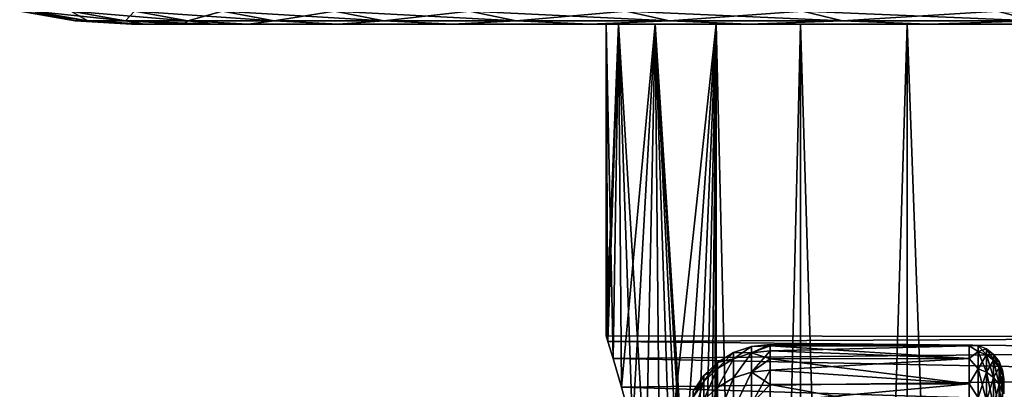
# Model space of a CAD drawing. Header units: metres. Extents: x -109 to 109, y -78 to 121.
# Tile 290 of 656: x -92.89 to -87.2, y 107.72 to 109.85. Entities that reach past the tile are written whole.
import ezdxf

# ---------------------------------------------------------------- set-up
doc = ezdxf.new("R2010")
doc.units = ezdxf.units.M
doc.layers.add('solid_508554_SW0001', color=7, linetype='CONTINUOUS')

msp = doc.modelspace()

# ---------------------------------------------------------------- linework, layer by layer
at = {"layer": 'solid_508554_SW0001'}
for points in [[(-92.893631, 109.901176, -32), (-92.572655, 109.844559, -32), (-92.499878, 109.844559, -30.472197)], [(-92.819405, 109.901176, -33.558315), (-92.572655, 109.844559, -32), (-92.893631, 109.901176, -32)], [(-92.819405, 109.901176, -30.441687), (-92.893631, 109.901176, -32), (-92.499878, 109.844559, -30.472197)], [(-92.819405, 109.901176, -33.558315), (-92.499878, 109.844559, -33.527802), (-92.572655, 109.844559, -32)], [(-92.819405, 109.901176, -30.441687), (-92.499878, 109.844559, -30.472197), (-92.282196, 109.844559, -28.958231)], [(-92.597382, 109.901176, -28.897484), (-92.819405, 109.901176, -30.441687), (-92.282196, 109.844559, -28.958231)], [(-92.819405, 109.901176, -33.558315), (-92.597382, 109.901176, -35.102516), (-92.499878, 109.844559, -33.527802)], [(-92.597382, 109.901176, -28.897484), (-92.282196, 109.844559, -28.958231), (-91.9216, 109.844559, -27.471811)], [(-92.229576, 109.901176, -27.38138), (-92.597382, 109.901176, -28.897484), (-91.9216, 109.844559, -27.471811)], [(-92.597382, 109.901176, -35.102516), (-92.282196, 109.844559, -35.041771), (-92.499878, 109.844559, -33.527802)], [(-92.597382, 109.901176, -35.102516), (-92.229576, 109.901176, -36.618622), (-92.282196, 109.844559, -35.041771)], [(-92.229576, 109.901176, -36.618622), (-91.9216, 109.844559, -36.528191), (-92.282196, 109.844559, -35.041771)], [(-92.229576, 109.901176, -27.38138), (-91.9216, 109.844559, -27.471811), (-91.421333, 109.844559, -26.026398)], [(-91.719322, 109.901176, -25.907103), (-92.229576, 109.901176, -27.38138), (-91.421333, 109.844559, -26.026398)], [(-92.229576, 109.901176, -36.618622), (-91.719322, 109.901176, -38.092899), (-91.9216, 109.844559, -36.528191)], [(-91.719322, 109.901176, -38.092899), (-91.421333, 109.844559, -37.973602), (-91.9216, 109.844559, -36.528191)], [(-91.719322, 109.901176, -25.907103), (-91.421333, 109.844559, -26.026398), (-90.785942, 109.844559, -24.635084)], [(-91.071243, 109.901176, -24.488003), (-91.719322, 109.901176, -25.907103), (-90.785942, 109.844559, -24.635084)], [(-91.719322, 109.901176, -38.092899), (-91.071243, 109.901176, -39.511997), (-91.421333, 109.844559, -37.973602)], [(-91.071243, 109.901176, -39.511997), (-90.785942, 109.844559, -39.364914), (-91.421333, 109.844559, -37.973602)], [(-91.071243, 109.901176, -24.488003), (-90.785942, 109.844559, -24.635084), (-90.021179, 109.844559, -23.310469)], [(-90.291199, 109.901176, -23.136932), (-91.071243, 109.901176, -24.488003), (-90.021179, 109.844559, -23.310469)], [(-91.071243, 109.901176, -39.511997), (-90.291199, 109.901176, -40.863068), (-90.785942, 109.844559, -39.364914)], [(-90.291199, 109.901176, -40.863068), (-90.021179, 109.844559, -40.689533), (-90.785942, 109.844559, -39.364914)], [(-90.291199, 109.901176, -23.136932), (-90.021179, 109.844559, -23.310469), (-89.133957, 109.844559, -22.064545)], [(-89.386269, 109.901176, -21.866127), (-90.291199, 109.901176, -23.136932), (-89.133957, 109.844559, -22.064545)], [(-90.291199, 109.901176, -40.863068), (-89.386269, 109.901176, -42.133873), (-90.021179, 109.844559, -40.689533)], [(-89.386269, 109.901176, -42.133873), (-89.133957, 109.844559, -41.935455), (-90.021179, 109.844559, -40.689533)], [(-89.386269, 109.901176, -21.866127), (-89.133957, 109.844559, -22.064545), (-88.132324, 109.844559, -20.9086)], [(-88.364632, 109.901176, -20.687098), (-89.386269, 109.901176, -21.866127), (-88.132324, 109.844559, -20.9086)], [(-89.386269, 109.901176, -42.133873), (-88.364632, 109.901176, -43.312904), (-89.133957, 109.844559, -41.935455)], [(-88.364632, 109.901176, -43.312904), (-88.132324, 109.844559, -43.0914), (-89.133957, 109.844559, -41.935455)], [(-88.364632, 109.901176, -20.687098), (-88.132324, 109.844559, -20.9086), (-87.025352, 109.844559, -19.8531)], [(-87.23555, 109.901176, -19.610518), (-88.364632, 109.901176, -20.687098), (-87.025352, 109.844559, -19.8531)], [(-88.364632, 109.901176, -43.312904), (-87.23555, 109.901176, -44.389481), (-88.132324, 109.844559, -43.0914)], [(-87.23555, 109.901176, -44.389481), (-87.025352, 109.844559, -44.1469), (-88.132324, 109.844559, -43.0914)], [(-87.23555, 109.901176, -19.610518), (-87.025352, 109.844559, -19.8531), (-85.823051, 109.844559, -18.907604)], [(-86.009239, 109.901176, -18.646141), (-87.23555, 109.901176, -19.610518), (-85.823051, 109.844559, -18.907604)], [(-87.23555, 109.901176, -44.389481), (-86.009239, 109.901176, -45.353859), (-87.025352, 109.844559, -44.1469)], [(-92.572655, 109.844559, -32), (-92.247589, 109.825623, -32), (-92.172356, 109.825623, -30.462486)], [(-92.499878, 109.844559, -33.527802), (-92.247589, 109.825623, -32), (-92.572655, 109.844559, -32)], [(-92.499878, 109.844559, -30.472197), (-92.572655, 109.844559, -32), (-92.172356, 109.825623, -30.462486)], [(-92.499878, 109.844559, -33.527802), (-92.172363, 109.825623, -33.537441), (-92.247589, 109.825623, -32)], [(-92.282196, 109.844559, -28.958231), (-92.499878, 109.844559, -30.472197), (-92.172356, 109.825623, -30.462486)], [(-92.499878, 109.844559, -33.527802), (-92.282196, 109.844559, -35.041771), (-92.172363, 109.825623, -33.537441)], [(-92.282196, 109.844559, -28.958231), (-92.172356, 109.825623, -30.462486), (-91.946167, 109.825623, -28.933655)], [(-92.282196, 109.844559, -28.958231), (-91.946167, 109.825623, -28.933655), (-91.776894, 109.825623, -28.178585)], [(-91.9216, 109.844559, -27.471811), (-92.282196, 109.844559, -28.958231), (-91.776894, 109.825623, -28.178585)], [(-92.282196, 109.844559, -35.041771), (-91.94619, 109.825623, -35.066246), (-92.172363, 109.825623, -33.537441)], [(-92.282196, 109.844559, -35.041771), (-91.9216, 109.844559, -36.528191), (-91.94619, 109.825623, -35.066246)], [(-91.9216, 109.844559, -36.528191), (-91.776917, 109.825623, -35.821316), (-91.94619, 109.825623, -35.066246)], [(-91.9216, 109.844559, -27.471811), (-91.776894, 109.825623, -28.178585), (-91.570786, 109.825623, -27.432934)], [(-91.421333, 109.844559, -26.026398), (-91.9216, 109.844559, -27.471811), (-91.570786, 109.825623, -27.432934)], [(-91.9216, 109.844559, -36.528191), (-91.570816, 109.825623, -36.566975), (-91.776917, 109.825623, -35.821316)], [(-91.9216, 109.844559, -36.528191), (-91.421333, 109.844559, -37.973602), (-91.570816, 109.825623, -36.566975)], [(-91.421333, 109.844559, -37.973602), (-91.050552, 109.825623, -38.022293), (-91.570816, 109.825623, -36.566975)], [(-91.421333, 109.844559, -26.026398), (-91.570786, 109.825623, -27.432934), (-91.050522, 109.825623, -25.977625)], [(-90.785942, 109.844559, -24.635084), (-91.421333, 109.844559, -26.026398), (-91.050522, 109.825623, -25.977625)], [(-91.421333, 109.844559, -37.973602), (-90.785942, 109.844559, -39.364914), (-91.050552, 109.825623, -38.022293)], [(-90.785942, 109.844559, -39.364914), (-90.390198, 109.825623, -39.419502), (-91.050552, 109.825623, -38.022293)], [(-90.785942, 109.844559, -24.635084), (-91.050522, 109.825623, -25.977625), (-90.390152, 109.825623, -24.580412)], [(-90.021179, 109.844559, -23.310469), (-90.785942, 109.844559, -24.635084), (-90.390152, 109.825623, -24.580412)], [(-90.785942, 109.844559, -39.364914), (-90.021179, 109.844559, -40.689533), (-90.390198, 109.825623, -39.419502)], [(-90.021179, 109.844559, -40.689533), (-89.595779, 109.825623, -40.745697), (-90.390198, 109.825623, -39.419502)], [(-90.021179, 109.844559, -23.310469), (-90.390152, 109.825623, -24.580412), (-89.595718, 109.825623, -23.254219)], [(-89.133957, 109.844559, -22.064545), (-90.021179, 109.844559, -23.310469), (-89.595718, 109.825623, -23.254219)], [(-90.021179, 109.844559, -40.689533), (-89.133957, 109.844559, -41.935455), (-89.595779, 109.825623, -40.745697)], [(-89.133957, 109.844559, -41.935455), (-88.675224, 109.825623, -41.987522), (-89.595779, 109.825623, -40.745697)], [(-89.133957, 109.844559, -22.064545), (-89.595718, 109.825623, -23.254219), (-88.675163, 109.825623, -22.012403)], [(-88.132324, 109.844559, -20.9086), (-89.133957, 109.844559, -22.064545), (-88.675163, 109.825623, -22.012403)], [(-89.133957, 109.844559, -41.935455), (-88.132324, 109.844559, -43.0914), (-88.675224, 109.825623, -41.987522)], [(-88.132324, 109.844559, -43.0914), (-87.637421, 109.825623, -43.133038), (-88.675224, 109.825623, -41.987522)], [(-88.132324, 109.844559, -20.9086), (-88.675163, 109.825623, -22.012403), (-87.637352, 109.825623, -20.866892)], [(-87.025352, 109.844559, -19.8531), (-88.132324, 109.844559, -20.9086), (-87.637352, 109.825623, -20.866892)], [(-88.132324, 109.844559, -43.0914), (-87.025352, 109.844559, -44.1469), (-87.637421, 109.825623, -43.133038)], [(-87.025352, 109.844559, -44.1469), (-86.492249, 109.825623, -44.171345), (-87.637421, 109.825623, -43.133038)], [(-87.025352, 109.844559, -19.8531), (-87.637352, 109.825623, -20.866892), (-86.492172, 109.825623, -19.828594)], [(-89.428787, 109.825623, -30.641151), (-92.172356, 109.825623, -30.462486), (-92.247589, 109.825623, -32)], [(-89.5, 109.825623, -32), (-92.247589, 109.825623, -32), (-92.172363, 109.825623, -33.537441)], [(-89.428787, 109.825623, -30.641151), (-92.247589, 109.825623, -32), (-89.5, 109.825623, -32)], [(-89.215919, 109.825623, -34.702827), (-92.172363, 109.825623, -33.537441), (-91.94619, 109.825623, -35.066246)], [(-89.428787, 109.825623, -33.358849), (-89.5, 109.825623, -32), (-92.172363, 109.825623, -33.537441)], [(-89.215919, 109.825623, -34.702827), (-89.428787, 109.825623, -33.358849), (-92.172363, 109.825623, -33.537441)], [(-89.215919, 109.825623, -29.297171), (-91.946167, 109.825623, -28.933655), (-92.172356, 109.825623, -30.462486)], [(-89.428787, 109.825623, -30.641151), (-89.215919, 109.825623, -29.297171), (-92.172356, 109.825623, -30.462486)], [(-89.215919, 109.825623, -34.702827), (-91.94619, 109.825623, -35.066246), (-91.776917, 109.825623, -35.821316)], [(-88.863739, 109.825623, -27.982792), (-91.776894, 109.825623, -28.178585), (-91.946167, 109.825623, -28.933655)], [(-89.215919, 109.825623, -29.297171), (-88.863739, 109.825623, -27.982792), (-91.946167, 109.825623, -28.933655)], [(-88.863739, 109.825623, -36.017208), (-91.776917, 109.825623, -35.821316), (-91.570816, 109.825623, -36.566975)], [(-88.863739, 109.825623, -36.017208), (-89.215919, 109.825623, -34.702827), (-91.776917, 109.825623, -35.821316)], [(-88.863739, 109.825623, -27.982792), (-91.570786, 109.825623, -27.432934), (-91.776894, 109.825623, -28.178585)], [(-88.376091, 109.825623, -37.287579), (-91.570816, 109.825623, -36.566975), (-91.050552, 109.825623, -38.022293)], [(-88.376091, 109.825623, -37.287579), (-88.863739, 109.825623, -36.017208), (-91.570816, 109.825623, -36.566975)], [(-88.376091, 109.825623, -26.712421), (-91.050522, 109.825623, -25.977625), (-91.570786, 109.825623, -27.432934)], [(-88.863739, 109.825623, -27.982792), (-88.376091, 109.825623, -26.712421), (-91.570786, 109.825623, -27.432934)], [(-87.758316, 109.825623, -38.500015), (-91.050552, 109.825623, -38.022293), (-90.390198, 109.825623, -39.419502)], [(-87.758316, 109.825623, -38.500015), (-88.376091, 109.825623, -37.287579), (-91.050552, 109.825623, -38.022293)], [(-87.758316, 109.825623, -25.499985), (-90.390152, 109.825623, -24.580412), (-91.050522, 109.825623, -25.977625)], [(-88.376091, 109.825623, -26.712421), (-87.758316, 109.825623, -25.499985), (-91.050522, 109.825623, -25.977625)], [(-87.017204, 109.825623, -39.641228), (-90.390198, 109.825623, -39.419502), (-89.595779, 109.825623, -40.745697)], [(-87.017204, 109.825623, -39.641228), (-87.758316, 109.825623, -38.500015), (-90.390198, 109.825623, -39.419502)], [(-86.160873, 109.825623, -23.301292), (-89.595718, 109.825623, -23.254219), (-90.390152, 109.825623, -24.580412)], [(-87.017204, 109.825623, -24.358772), (-86.160873, 109.825623, -23.301292), (-90.390152, 109.825623, -24.580412)], [(-87.758316, 109.825623, -25.499985), (-87.017204, 109.825623, -24.358772), (-90.390152, 109.825623, -24.580412)], [(-85.198708, 109.825623, -41.660873), (-89.595779, 109.825623, -40.745697), (-88.675224, 109.825623, -41.987522)], [(-86.160873, 109.825623, -40.698708), (-87.017204, 109.825623, -39.641228), (-89.595779, 109.825623, -40.745697)], [(-85.198708, 109.825623, -41.660873), (-86.160873, 109.825623, -40.698708), (-89.595779, 109.825623, -40.745697)], [(-85.198708, 109.825623, -22.339127), (-88.675163, 109.825623, -22.012403), (-89.595718, 109.825623, -23.254219)], [(-86.160873, 109.825623, -23.301292), (-85.198708, 109.825623, -22.339127), (-89.595718, 109.825623, -23.254219)], [(-89.428787, 109.825623, -33.358849), (-89.489861, 107.992554, -32.513279), (-89.5, 108.025627, -32)], [(-89.5, 109.825623, -32), (-89.5, 108.025627, -32), (-89.489861, 107.992546, -31.486633)], [(-89.428787, 109.825623, -33.358849), (-89.5, 108.025627, -32), (-89.5, 109.825623, -32)], [(-89.5, 109.825623, -32), (-89.489861, 107.992546, -31.486633), (-89.459892, 107.893288, -30.979616)], [(-89.428787, 109.825623, -30.641151), (-89.5, 109.825623, -32), (-89.459892, 107.893288, -30.979616)], [(-89.428787, 109.825623, -33.358849), (-89.459908, 107.893333, -33.020226), (-89.489861, 107.992554, -32.513279)], [(-89.428787, 109.825623, -33.358849), (-89.411552, 107.728096, -33.51384), (-89.459908, 107.893333, -33.020226)], [(-89.428787, 109.825623, -30.641151), (-89.459892, 107.893288, -30.979616), (-89.411507, 107.727936, -30.48576)], [(-89.215919, 109.825623, -34.702827), (-89.411552, 107.728096, -33.51384), (-89.428787, 109.825623, -33.358849)], [(-89.428787, 109.825623, -30.641151), (-89.411507, 107.727936, -30.48576), (-89.347313, 107.497437, -30.013411)], [(-89.428787, 109.825623, -30.641151), (-89.347313, 107.497437, -30.013411), (-89.27124, 107.204384, -29.571938)], [(-89.428787, 109.825623, -30.641151), (-89.27124, 107.204384, -29.571938), (-89.215919, 109.825623, -29.297171)], [(-89.215919, 109.825623, -34.702827), (-89.347359, 107.497604, -33.986301), (-89.411552, 107.728096, -33.51384)], [(-89.215919, 109.825623, -34.702827), (-89.27124, 107.204384, -34.428066), (-89.347359, 107.497604, -33.986301)], [(-89.215919, 109.825623, -34.702827), (-89.188416, 106.85334, -34.829136), (-89.27124, 107.204384, -34.428066)], [(-89.215919, 109.825623, -29.297171), (-89.27124, 107.204384, -29.571938), (-89.188416, 106.853333, -29.170856)], [(-88.863739, 109.825623, -36.017208), (-89.188416, 106.85334, -34.829136), (-89.215919, 109.825623, -34.702827)], [(-89.215919, 109.825623, -29.297171), (-89.188416, 106.853333, -29.170856), (-89.105034, 106.451897, -28.819876)], [(-89.215919, 109.825623, -29.297171), (-89.105034, 106.451897, -28.819876), (-89.027458, 106.009872, -28.52685)], [(-89.215919, 109.825623, -29.297171), (-89.027458, 106.009872, -28.52685), (-88.961327, 105.537155, -28.296587)], [(-89.215919, 109.825623, -29.297171), (-88.961327, 105.537155, -28.296587), (-88.911133, 105.043579, -28.131697)], [(-89.215919, 109.825623, -29.297171), (-88.911133, 105.043579, -28.131697), (-88.863739, 109.825623, -27.982792)], [(-88.863739, 109.825623, -36.017208), (-89.105034, 106.45192, -35.180111), (-89.188416, 106.85334, -34.829136)], [(-88.863739, 109.825623, -36.017208), (-89.027412, 106.009567, -35.473324), (-89.105034, 106.45192, -35.180111)], [(-88.863739, 109.825623, -36.017208), (-88.961273, 105.53672, -35.70359), (-89.027412, 106.009567, -35.473324)], [(-88.863739, 109.825623, -36.017208), (-88.911118, 105.043358, -35.868362), (-88.961273, 105.53672, -35.70359)], [(-88.863739, 109.825623, -27.982792), (-88.911133, 105.043579, -28.131697), (-88.879906, 104.537491, -28.032887)], [(-88.863739, 109.825623, -36.017208), (-88.879898, 104.537399, -35.967125), (-88.911118, 105.043358, -35.868362)], [(-88.863739, 109.825623, -27.982792), (-88.879906, 104.537491, -28.032887), (-88.869316, 104.025627, -28)], [(-88.863739, 109.825623, -36.017208), (-88.869316, 104.025627, -36), (-88.879898, 104.537399, -35.967125)], [(-88.863739, 109.825623, -27.982792), (-88.869316, 104.025627, -28), (-88.863731, 89.525627, -27.982769)], [(-88.863739, 109.825623, -36.017208), (-88.863731, 89.525627, -36.017231), (-88.869316, 104.025627, -36)], [(-88.863739, 109.825623, -27.982792), (-88.863731, 89.525627, -27.982769), (-88.376083, 89.525627, -26.712412)], [(-88.863739, 109.825623, -27.982792), (-88.376083, 89.525627, -26.712412), (-88.376091, 109.825623, -26.712421)], [(-88.376091, 109.825623, -37.287579), (-88.863731, 89.525627, -36.017231), (-88.863739, 109.825623, -36.017208)], [(-88.376091, 109.825623, -37.287579), (-88.376083, 89.525627, -37.28759), (-88.863731, 89.525627, -36.017231)], [(-84.141228, 109.825623, -42.517204), (-88.675224, 109.825623, -41.987522), (-87.637421, 109.825623, -43.133038)], [(-84.141228, 109.825623, -42.517204), (-85.198708, 109.825623, -41.660873), (-88.675224, 109.825623, -41.987522)], [(-84.141228, 109.825623, -21.482794), (-87.637352, 109.825623, -20.866892), (-88.675163, 109.825623, -22.012403)], [(-85.198708, 109.825623, -22.339127), (-84.141228, 109.825623, -21.482794), (-88.675163, 109.825623, -22.012403)], [(-88.376091, 109.825623, -26.712421), (-88.376083, 89.525627, -26.712412), (-87.758324, 89.525627, -25.499985)], [(-88.376091, 109.825623, -26.712421), (-87.758324, 89.525627, -25.499985), (-87.758316, 109.825623, -25.499985)], [(-87.758316, 109.825623, -38.500015), (-88.376083, 89.525627, -37.28759), (-88.376091, 109.825623, -37.287579)], [(-87.758316, 109.825623, -38.500015), (-87.758324, 89.525627, -38.500015), (-88.376083, 89.525627, -37.28759)], [(-87.758316, 109.825623, -25.499985), (-87.758324, 89.525627, -25.499985), (-87.017212, 89.525627, -24.358774)], [(-87.017204, 109.825623, -39.641228), (-87.017212, 89.525627, -39.641224), (-87.758324, 89.525627, -38.500015)], [(-87.017204, 109.825623, -39.641228), (-87.758324, 89.525627, -38.500015), (-87.758316, 109.825623, -38.500015)], [(-87.758316, 109.825623, -25.499985), (-87.017212, 89.525627, -24.358774), (-87.017204, 109.825623, -24.358772)], [(-83.000015, 109.825623, -43.25832), (-87.637421, 109.825623, -43.133038), (-86.492249, 109.825623, -44.171345)], [(-83.000015, 109.825623, -43.25832), (-84.141228, 109.825623, -42.517204), (-87.637421, 109.825623, -43.133038)], [(-81.787582, 109.825623, -20.123913), (-86.492172, 109.825623, -19.828594), (-87.637352, 109.825623, -20.866892)], [(-83.000015, 109.825623, -20.74168), (-81.787582, 109.825623, -20.123913), (-87.637352, 109.825623, -20.866892)], [(-84.141228, 109.825623, -21.482794), (-83.000015, 109.825623, -20.74168), (-87.637352, 109.825623, -20.866892)], [(-89.5, 108.025627, -32), (-84.5, 108.016296, -32.272972), (-84.5, 108.016296, -31.727028)], [(-89.489861, 107.992546, -31.486633), (-89.5, 108.025627, -32), (-84.5, 108.016296, -31.727028)], [(-89.5, 108.025627, -32), (-89.489861, 107.992554, -32.513279), (-84.5, 108.016296, -32.272972)], [(-89.489861, 107.992546, -31.486633), (-84.5, 108.016296, -31.727028), (-84.5, 107.941956, -31.186171)], [(-89.489861, 107.992554, -32.513279), (-84.5, 107.941956, -32.813831), (-84.5, 108.016296, -32.272972)], [(-89.489861, 107.992554, -32.513279), (-89.459908, 107.893333, -33.020226), (-84.5, 107.941956, -32.813831)], [(-89.459892, 107.893288, -30.979616), (-89.489861, 107.992546, -31.486633), (-84.5, 107.941956, -31.186171)], [(-88.660217, 107.963715, -32), (-88.763641, 107.928497, -32), (-88.763641, 107.891533, -31.464109)], [(-88.660217, 107.963715, -32), (-88.660217, 107.926315, -32.541409), (-88.763641, 107.928497, -32)], [(-88.660217, 107.926315, -31.45859), (-88.660217, 107.963715, -32), (-88.763641, 107.891533, -31.464109)], [(-88.660217, 107.926315, -31.45859), (-88.551727, 107.966232, -31.727713), (-88.551727, 107.975624, -32)], [(-88.660217, 107.963715, -32), (-88.551727, 107.975624, -32), (-88.551727, 107.966232, -32.272285)], [(-88.660217, 107.926315, -31.45859), (-88.551727, 107.975624, -32), (-88.660217, 107.963715, -32)], [(-88.660217, 107.926315, -31.45859), (-88.551727, 107.938087, -31.45672), (-88.551727, 107.966232, -31.727713)], [(-88.660217, 107.926315, -32.541409), (-88.551727, 107.966232, -32.272285), (-88.551727, 107.938087, -32.543278)], [(-88.660217, 107.963715, -32), (-88.551727, 107.966232, -32.272285), (-88.660217, 107.926315, -32.541409)], [(-88.551727, 107.975624, -32), (-87.400002, 107.966415, -31.730442), (-87.400002, 107.966415, -32.269558)], [(-88.551727, 107.966232, -32.272285), (-88.551727, 107.975624, -32), (-87.400002, 107.966415, -32.269558)], [(-88.551727, 107.975624, -32), (-88.551727, 107.966232, -31.727713), (-87.400002, 107.966415, -31.730442)], [(-88.551727, 107.966232, -32.272285), (-87.400002, 107.966415, -32.269558), (-87.400002, 107.893005, -32.80365)], [(-88.551727, 107.938087, -31.45672), (-87.400002, 107.893005, -31.19635), (-87.400002, 107.966415, -31.730442)], [(-88.551727, 107.966232, -31.727713), (-88.551727, 107.938087, -31.45672), (-87.400002, 107.966415, -31.730442)], [(-88.551727, 107.938087, -32.543278), (-88.551727, 107.966232, -32.272285), (-87.400002, 107.893005, -32.80365)], [(-87.348442, 107.968864, -32), (-87.400002, 107.966415, -32.269558), (-87.400002, 107.966415, -31.730442)], [(-87.348442, 107.935127, -32.514694), (-87.400002, 107.966415, -32.269558), (-87.348442, 107.968864, -32)], [(-87.348442, 107.968864, -32), (-87.400002, 107.966415, -31.730442), (-87.348442, 107.935127, -31.485304)], [(-87.348442, 107.935127, -32.514694), (-87.400002, 107.893005, -32.80365), (-87.400002, 107.966415, -32.269558)], [(-87.348442, 107.935127, -31.485304), (-87.400002, 107.966415, -31.730442), (-87.400002, 107.893005, -31.19635)], [(-87.348442, 107.968864, -32), (-87.300133, 107.948906, -32), (-87.300133, 107.915344, -32.512093)], [(-87.348442, 107.968864, -32), (-87.348442, 107.935127, -31.485304), (-87.300133, 107.948906, -32)], [(-87.348442, 107.935127, -32.514694), (-87.348442, 107.968864, -32), (-87.300133, 107.915344, -32.512093)], [(-89.459908, 107.893333, -33.020226), (-84.5, 107.794662, -33.339527), (-84.5, 107.941956, -32.813831)], [(-89.459892, 107.893288, -30.979616), (-84.5, 107.941956, -31.186171), (-84.5, 107.794662, -30.660473)], [(-88.763641, 107.928497, -32), (-88.856949, 107.871651, -32), (-88.856949, 107.835381, -31.473019)], [(-88.763641, 107.928497, -32), (-88.763641, 107.891533, -32.535889), (-88.856949, 107.871651, -32)], [(-88.763641, 107.891533, -31.464109), (-88.763641, 107.928497, -32), (-88.856949, 107.835381, -31.473019)], [(-88.660217, 107.926315, -32.541409), (-88.763641, 107.891533, -32.535889), (-88.763641, 107.928497, -32)], [(-88.660217, 107.926315, -32.541409), (-88.763641, 107.781334, -33.06163), (-88.763641, 107.891533, -32.535889)], [(-88.660217, 107.926315, -32.541409), (-88.660217, 107.81485, -33.07254), (-88.763641, 107.781334, -33.06163)], [(-88.660217, 107.926315, -31.45859), (-88.763641, 107.891533, -31.464109), (-88.763641, 107.781334, -30.938372)], [(-88.660217, 107.81485, -30.927462), (-88.660217, 107.926315, -31.45859), (-88.763641, 107.781334, -30.938372)], [(-88.660217, 107.81485, -30.927462), (-88.551727, 107.891327, -31.188314), (-88.551727, 107.938087, -31.45672)], [(-88.660217, 107.81485, -30.927462), (-88.551727, 107.938087, -31.45672), (-88.660217, 107.926315, -31.45859)], [(-88.660217, 107.926315, -32.541409), (-88.551727, 107.938087, -32.543278), (-88.551727, 107.891327, -32.811687)], [(-88.660217, 107.926315, -32.541409), (-88.551727, 107.891327, -32.811687), (-88.660217, 107.81485, -33.07254)], [(-88.551727, 107.891327, -32.811687), (-88.551727, 107.938087, -32.543278), (-87.400002, 107.893005, -32.80365)], [(-88.551727, 107.938087, -31.45672), (-88.551727, 107.891327, -31.188314), (-87.400002, 107.893005, -31.19635)], [(-87.348442, 107.834503, -33.020584), (-87.400002, 107.893005, -32.80365), (-87.348442, 107.935127, -32.514694)], [(-87.348442, 107.935127, -31.485304), (-87.400002, 107.893005, -31.19635), (-87.348442, 107.834503, -30.979414)], [(-87.348442, 107.935127, -31.485304), (-87.300133, 107.915344, -31.487909), (-87.300133, 107.948906, -32)], [(-87.348442, 107.935127, -31.485304), (-87.348442, 107.834503, -30.979414), (-87.300133, 107.915344, -31.487909)], [(-87.348442, 107.935127, -32.514694), (-87.300133, 107.915344, -32.512093), (-87.300133, 107.815224, -33.015419)], [(-87.348442, 107.834503, -33.020584), (-87.348442, 107.935127, -32.514694), (-87.300133, 107.815224, -33.015419)], [(-87.348442, 107.834503, -30.979414), (-87.300133, 107.815224, -30.984579), (-87.300133, 107.915344, -31.487909)], [(-87.300133, 107.948906, -32), (-87.258652, 107.917122, -32), (-87.258652, 107.883827, -32.507942)], [(-87.300133, 107.948906, -32), (-87.300133, 107.915344, -31.487909), (-87.258652, 107.917122, -32)], [(-87.300133, 107.915344, -32.512093), (-87.300133, 107.948906, -32), (-87.258652, 107.883827, -32.507942)], [(-87.300133, 107.915344, -31.487909), (-87.258652, 107.883827, -31.492058), (-87.258652, 107.917122, -32)], [(-87.300133, 107.915344, -31.487909), (-87.300133, 107.815224, -30.984579), (-87.258652, 107.883827, -31.492058)], [(-87.300133, 107.915344, -32.512093), (-87.258652, 107.883827, -32.507942), (-87.258652, 107.784523, -33.007195)], [(-87.300133, 107.815224, -33.015419), (-87.300133, 107.915344, -32.512093), (-87.258652, 107.784523, -33.007195)], [(-87.258652, 107.917122, -32), (-87.226822, 107.875671, -32), (-87.226822, 107.842735, -32.502533)], [(-87.258652, 107.917122, -32), (-87.258652, 107.883827, -31.492058), (-87.226822, 107.875671, -32)], [(-87.258652, 107.883827, -32.507942), (-87.258652, 107.917122, -32), (-87.226822, 107.842735, -32.502533)], [(-89.459908, 107.893333, -33.020226), (-89.411552, 107.728096, -33.51384), (-84.5, 107.794662, -33.339527)], [(-89.411507, 107.727936, -30.48576), (-89.459892, 107.893288, -30.979616), (-84.5, 107.794662, -30.660473)], [(-88.856949, 107.871651, -32), (-88.935677, 107.795906, -32), (-88.935677, 107.760551, -31.48489)], [(-88.856949, 107.871651, -32), (-88.856949, 107.835381, -32.526981), (-88.935677, 107.795906, -32)], [(-88.856949, 107.835381, -31.473019), (-88.856949, 107.871651, -32), (-88.935677, 107.760551, -31.48489)], [(-88.763641, 107.891533, -32.535889), (-88.856949, 107.727242, -33.044022), (-88.856949, 107.835381, -32.526981)], [(-88.763641, 107.891533, -32.535889), (-88.763641, 107.781334, -33.06163), (-88.856949, 107.727242, -33.044022)], [(-88.763641, 107.891533, -32.535889), (-88.856949, 107.835381, -32.526981), (-88.856949, 107.871651, -32)], [(-88.763641, 107.891533, -31.464109), (-88.856949, 107.835381, -31.473019), (-88.856949, 107.727242, -30.955976)], [(-88.763641, 107.781334, -30.938372), (-88.763641, 107.891533, -31.464109), (-88.856949, 107.727242, -30.955976)], [(-88.660217, 107.81485, -30.927462), (-88.551727, 107.82618, -30.923769), (-88.551727, 107.891327, -31.188314)], [(-88.660217, 107.81485, -33.07254), (-88.551727, 107.891327, -32.811687), (-88.551727, 107.82618, -33.076233)], [(-88.551727, 107.891327, -32.811687), (-87.400002, 107.893005, -32.80365), (-87.400002, 107.747559, -33.322773)], [(-88.551727, 107.82618, -30.923769), (-87.400002, 107.747559, -30.677227), (-87.400002, 107.893005, -31.19635)], [(-88.551727, 107.891327, -31.188314), (-88.551727, 107.82618, -30.923769), (-87.400002, 107.893005, -31.19635)], [(-88.551727, 107.82618, -33.076233), (-88.551727, 107.891327, -32.811687), (-87.400002, 107.747559, -33.322773)], [(-87.348442, 107.834503, -33.020584), (-87.400002, 107.747559, -33.322773), (-87.400002, 107.893005, -32.80365)], [(-87.348442, 107.834503, -30.979414), (-87.400002, 107.893005, -31.19635), (-87.400002, 107.747559, -30.677227)], [(-87.300133, 107.815224, -30.984579), (-87.258652, 107.784523, -30.992807), (-87.258652, 107.883827, -31.492058)], [(-87.258652, 107.883827, -31.492058), (-87.226822, 107.842735, -31.497469), (-87.226822, 107.875671, -32)], [(-87.258652, 107.883827, -31.492058), (-87.258652, 107.784523, -30.992807), (-87.226822, 107.842735, -31.497469)], [(-87.258652, 107.883827, -32.507942), (-87.226822, 107.842735, -32.502533), (-87.226822, 107.744484, -32.996464)], [(-87.258652, 107.784523, -33.007195), (-87.258652, 107.883827, -32.507942), (-87.226822, 107.744484, -32.996464)], [(-87.226822, 107.875671, -32), (-87.206818, 107.827393, -32), (-87.206818, 107.794868, -32.496231)], [(-87.226822, 107.875671, -32), (-87.226822, 107.842735, -31.497469), (-87.206818, 107.827393, -32)], [(-87.226822, 107.842735, -32.502533), (-87.226822, 107.875671, -32), (-87.206818, 107.794868, -32.496231)], [(-89.411552, 107.728096, -33.51384), (-84.5, 107.577156, -33.840271), (-84.5, 107.794662, -33.339527)], [(-89.411507, 107.727936, -30.48576), (-84.5, 107.794662, -30.660473), (-84.5, 107.577156, -30.159729)], [(-88.935677, 107.795906, -32), (-88.996078, 107.704865, -32), (-88.996078, 107.670616, -31.499159)], [(-88.935677, 107.795906, -32), (-88.935677, 107.760551, -32.51511), (-88.996078, 107.704865, -32)], [(-88.935677, 107.760551, -31.48489), (-88.935677, 107.795906, -32), (-88.996078, 107.670616, -31.499159)], [(-88.856949, 107.835381, -32.526981), (-88.935677, 107.655151, -33.020561), (-88.935677, 107.760551, -32.51511)], [(-88.856949, 107.835381, -32.526981), (-88.856949, 107.727242, -33.044022), (-88.935677, 107.655151, -33.020561)], [(-88.856949, 107.835381, -32.526981), (-88.935677, 107.760551, -32.51511), (-88.935677, 107.795906, -32)], [(-88.856949, 107.835381, -31.473019), (-88.935677, 107.760551, -31.48489), (-88.935677, 107.655151, -30.979439)], [(-88.856949, 107.727242, -30.955976), (-88.856949, 107.835381, -31.473019), (-88.935677, 107.655151, -30.979439)], [(-88.660217, 107.81485, -33.07254), (-88.763641, 107.599991, -33.567257), (-88.763641, 107.781334, -33.06163)], [(-88.660217, 107.81485, -33.07254), (-88.660217, 107.631409, -33.583298), (-88.763641, 107.599991, -33.567257)], [(-88.660217, 107.81485, -30.927462), (-88.763641, 107.781334, -30.938372), (-88.763641, 107.599991, -30.432743)], [(-88.660217, 107.631409, -30.416702), (-88.660217, 107.81485, -30.927462), (-88.763641, 107.599991, -30.432743)], [(-88.660217, 107.631409, -30.416702), (-88.551727, 107.74295, -30.664343), (-88.551727, 107.82618, -30.923769)], [(-88.660217, 107.631409, -30.416702), (-88.551727, 107.82618, -30.923769), (-88.660217, 107.81485, -30.927462)], [(-88.660217, 107.81485, -33.07254), (-88.551727, 107.82618, -33.076233), (-88.551727, 107.74295, -33.335655)], [(-88.660217, 107.81485, -33.07254), (-88.551727, 107.74295, -33.335655), (-88.660217, 107.631409, -33.583298)], [(-88.551727, 107.74295, -33.335655), (-88.551727, 107.82618, -33.076233), (-87.400002, 107.747559, -33.322773)], [(-88.551727, 107.82618, -30.923769), (-88.551727, 107.74295, -30.664343), (-87.400002, 107.747559, -30.677227)], [(-87.348442, 107.668701, -33.509014), (-87.400002, 107.747559, -33.322773), (-87.348442, 107.834503, -33.020584)], [(-87.348442, 107.834503, -30.979414), (-87.400002, 107.747559, -30.677227), (-87.348442, 107.668701, -30.490988)], [(-87.348442, 107.834503, -30.979414), (-87.348442, 107.668701, -30.490988), (-87.300133, 107.815224, -30.984579)], [(-87.348442, 107.834503, -33.020584), (-87.300133, 107.815224, -33.015419), (-87.300133, 107.650269, -33.501377)], [(-87.348442, 107.668701, -33.509014), (-87.348442, 107.834503, -33.020584), (-87.300133, 107.650269, -33.501377)], [(-87.348442, 107.668701, -30.490988), (-87.300133, 107.650269, -30.498625), (-87.300133, 107.815224, -30.984579)], [(-87.300133, 107.815224, -30.984579), (-87.300133, 107.650269, -30.498625), (-87.258652, 107.784523, -30.992807)], [(-87.300133, 107.815224, -33.015419), (-87.258652, 107.784523, -33.007195), (-87.258652, 107.620895, -33.489212)], [(-87.300133, 107.650269, -33.501377), (-87.300133, 107.815224, -33.015419), (-87.258652, 107.620895, -33.489212)], [(-87.258652, 107.784523, -30.992807), (-87.226822, 107.744484, -31.003534), (-87.226822, 107.842735, -31.497469)], [(-87.226822, 107.842735, -31.497469), (-87.206818, 107.794868, -31.503771), (-87.206818, 107.827393, -32)], [(-87.226822, 107.842735, -31.497469), (-87.226822, 107.744484, -31.003534), (-87.206818, 107.794868, -31.503771)], [(-87.226822, 107.842735, -32.502533), (-87.206818, 107.794868, -32.496231), (-87.206818, 107.697845, -32.983971)], [(-87.226822, 107.744484, -32.996464), (-87.226822, 107.842735, -32.502533), (-87.206818, 107.697845, -32.983971)], [(-87.226822, 107.744484, -31.003534), (-87.206818, 107.697845, -31.016031), (-87.206818, 107.794868, -31.503771)], [(-87.206818, 107.827393, -32), (-87.199997, 107.775627, -32.000004), (-87.199997, 107.766068, -32.267605)], [(-87.206818, 107.827393, -32), (-87.206818, 107.794868, -31.503771), (-87.199997, 107.775627, -32.000004)], [(-87.206818, 107.794868, -32.496231), (-87.206818, 107.827393, -32), (-87.199997, 107.766068, -32.267605)], [(-87.206818, 107.794868, -31.503771), (-87.199997, 107.737434, -31.466173), (-87.199997, 107.766068, -31.732407)], [(-87.206818, 107.794868, -31.503771), (-87.206818, 107.697845, -31.016031), (-87.199997, 107.737434, -31.466173)], [(-87.206818, 107.794868, -31.503771), (-87.199997, 107.766068, -31.732407), (-87.199997, 107.775627, -32.000004)], [(-87.206818, 107.794868, -32.496231), (-87.199997, 107.766068, -32.267605), (-87.199997, 107.737434, -32.533836)], [(-87.206818, 107.794868, -32.496231), (-87.199997, 107.737434, -32.533836), (-87.199997, 107.689873, -32.797348)], [(-87.206818, 107.697845, -32.983971), (-87.206818, 107.794868, -32.496231), (-87.199997, 107.689873, -32.797348)], [(-88.935677, 107.760551, -32.51511), (-88.996078, 107.568504, -32.992359), (-88.996078, 107.670616, -32.500843)], [(-88.935677, 107.760551, -32.51511), (-88.935677, 107.655151, -33.020561), (-88.996078, 107.568504, -32.992359)], [(-88.935677, 107.760551, -32.51511), (-88.996078, 107.670616, -32.500843), (-88.996078, 107.704865, -32)], [(-88.935677, 107.760551, -31.48489), (-88.996078, 107.670616, -31.499159), (-88.996078, 107.568504, -31.007641)], [(-88.935677, 107.655151, -30.979439), (-88.935677, 107.760551, -31.48489), (-88.996078, 107.568504, -31.007641)], [(-88.763641, 107.781334, -33.06163), (-88.856949, 107.549278, -33.54137), (-88.856949, 107.727242, -33.044022)], [(-88.763641, 107.781334, -33.06163), (-88.763641, 107.599991, -33.567257), (-88.856949, 107.549278, -33.54137)], [(-88.763641, 107.781334, -30.938372), (-88.856949, 107.727242, -30.955976), (-88.856949, 107.549278, -30.45863)], [(-88.763641, 107.599991, -30.432743), (-88.763641, 107.781334, -30.938372), (-88.856949, 107.549278, -30.45863)], [(-88.660217, 107.631409, -30.416702), (-88.551727, 107.642036, -30.411272), (-88.551727, 107.74295, -30.664343)], [(-88.660217, 107.631409, -33.583298), (-88.551727, 107.74295, -33.335655), (-88.551727, 107.642036, -33.588726)], [(-88.551727, 107.74295, -33.335655), (-87.400002, 107.747559, -33.322773), (-87.400002, 107.532776, -33.817257)], [(-88.551727, 107.642036, -30.411272), (-87.400002, 107.532776, -30.182745), (-87.400002, 107.747559, -30.677227)], [(-88.551727, 107.74295, -30.664343), (-88.551727, 107.642036, -30.411272), (-87.400002, 107.747559, -30.677227)], [(-88.551727, 107.642036, -33.588726), (-88.551727, 107.74295, -33.335655), (-87.400002, 107.532776, -33.817257)], [(-87.348442, 107.668701, -33.509014), (-87.400002, 107.532776, -33.817257), (-87.400002, 107.747559, -33.322773)], [(-87.348442, 107.668701, -30.490988), (-87.400002, 107.747559, -30.677227), (-87.400002, 107.532776, -30.182745)], [(-87.300133, 107.650269, -30.498625), (-87.258652, 107.620895, -30.51079), (-87.258652, 107.784523, -30.992807)], [(-87.258652, 107.784523, -30.992807), (-87.258652, 107.620895, -30.51079), (-87.226822, 107.744484, -31.003534)], [(-87.258652, 107.784523, -33.007195), (-87.226822, 107.744484, -32.996464), (-87.226822, 107.582603, -33.473347)], [(-87.258652, 107.620895, -33.489212), (-87.258652, 107.784523, -33.007195), (-87.226822, 107.582603, -33.473347)], [(-87.258652, 107.620895, -30.51079), (-87.226822, 107.582603, -30.526651), (-87.226822, 107.744484, -31.003534)], [(-87.226822, 107.744484, -31.003534), (-87.226822, 107.582603, -30.526651), (-87.206818, 107.697845, -31.016031)], [(-87.226822, 107.744484, -32.996464), (-87.206818, 107.697845, -32.983971), (-87.206818, 107.537994, -33.454872)], [(-87.226822, 107.582603, -33.473347), (-87.226822, 107.744484, -32.996464), (-87.206818, 107.537994, -33.454872)], [(-87.206818, 107.697845, -31.016031), (-87.199997, 107.68988, -31.202662), (-87.199997, 107.737434, -31.466173)], [(-87.199997, 107.766068, -32.267605), (-87.199997, 107.775627, -32.000004), (-87.199997, 107.766068, -31.732407)], [(-87.199997, 107.766068, -32.267605), (-87.199997, 107.766068, -31.732407), (-87.199997, 107.737434, -31.466173)], [(-87.199997, 107.737434, -32.533836), (-87.199997, 107.766068, -32.267605), (-87.199997, 107.737434, -31.466173)], [(-87.199997, 107.737434, -32.533836), (-87.199997, 107.737434, -31.466173), (-87.199997, 107.68988, -31.202662)], [(-87.199997, 107.689873, -32.797348), (-87.199997, 107.737434, -32.533836), (-87.199997, 107.68988, -31.202662)], [(-89.411552, 107.728096, -33.51384), (-89.347359, 107.497604, -33.986301), (-84.5, 107.577156, -33.840271)], [(-89.347313, 107.497437, -30.013411), (-89.411507, 107.727936, -30.48576), (-84.5, 107.577156, -30.159729)], [(-88.856949, 107.727242, -33.044022), (-88.935677, 107.481682, -33.50687), (-88.935677, 107.655151, -33.020561)], [(-88.856949, 107.727242, -33.044022), (-88.856949, 107.549278, -33.54137), (-88.935677, 107.481682, -33.50687)], [(-88.856949, 107.727242, -30.955976), (-88.935677, 107.655151, -30.979439), (-88.935677, 107.481682, -30.49313)], [(-88.856949, 107.549278, -30.45863), (-88.856949, 107.727242, -30.955976), (-88.935677, 107.481682, -30.49313)]]:
    msp.add_3dface(points, dxfattribs=at)

doc.saveas('drawing.dxf')
